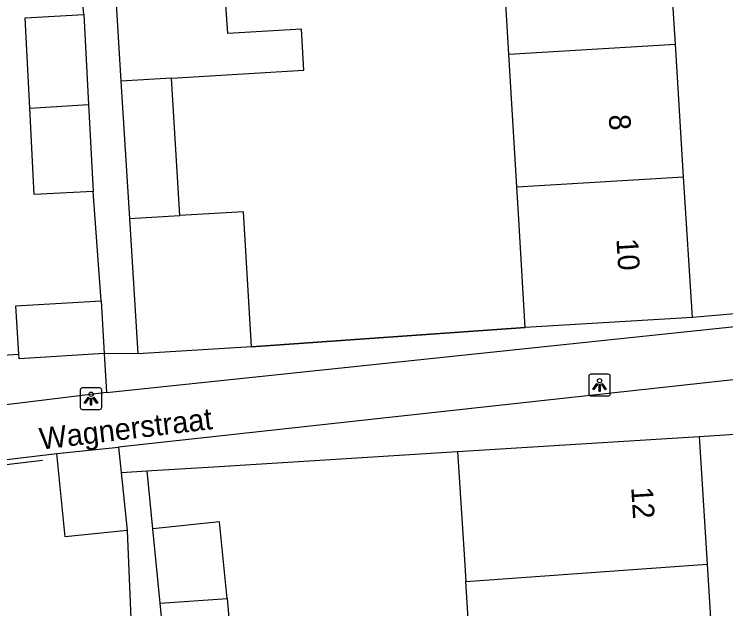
# Model space of a CAD drawing. Extents: x 159053 to 160041, y 380450 to 381422.
# Drawn here: x 159769.36 to 159802.23, y 381113.84 to 381141.29 of the extents above; entities that cross this region are included whole.
import ezdxf

# ---------------------------------------------------------------- set-up
doc = ezdxf.new("R2010")
doc.units = 0
for name, color, linetype in [('IMGEO_Groenvoorziening', 7, 'Continuous'), ('IMGEO_Lichtpunt', 7, 'Continuous'), ('IMGEO_Muur', 7, 'Continuous'), ('IMGEO_Openbare_ruimte_label', 7, 'Continuous'), ('IMGEO_Pand', 7, 'Continuous'), ('IMGEO_Pand_nummerreeks', 7, 'Continuous'), ('IMGEO_Voetpad_open', 7, 'Continuous')]:
    doc.layers.add(name, color=color, linetype=linetype)

msp = doc.modelspace()

# ---------------------------------------------------------------- linework, layer by layer
at = {"layer": 'IMGEO_Groenvoorziening'}
msp.add_lwpolyline([(159755.352, 381124.697), (159769.569, 381125.594)], dxfattribs=at)
at = {"layer": 'IMGEO_Lichtpunt'}
for p, q in [((159795.902, 381124.57), (159795.902, 381123.763)), ((159795.902, 381124.57), (159795.902, 381123.763)), ((159796.804, 381124.665), (159795.996, 381124.665)), ((159796.804, 381124.665), (159795.996, 381124.665)), ((159796.898, 381123.763), (159796.898, 381124.57)), ((159796.898, 381123.763), (159796.898, 381124.57)), ((159772.406, 381123.944), (159772.406, 381123.137)), ((159772.406, 381123.944), (159772.406, 381123.137)), ((159773.308, 381124.039), (159772.5, 381124.039)), ((159773.308, 381124.039), (159772.5, 381124.039)), ((159773.402, 381123.137), (159773.402, 381123.944)), ((159773.402, 381123.137), (159773.402, 381123.944)), ((159795.996, 381123.669), (159796.804, 381123.669)), ((159795.996, 381123.669), (159796.804, 381123.669)), ((159772.5, 381123.043), (159773.308, 381123.043)), ((159772.5, 381123.043), (159773.308, 381123.043))]:
    msp.add_line(p, q, dxfattribs=at)
for points in [[(159796.276, 381124.234), (159796.315, 381124.206), (159796.127, 381123.944), (159796.089, 381123.971), (159796.276, 381124.234)], [(159796.378, 381124.186), (159796.425, 381124.186), (159796.425, 381123.864), (159796.378, 381123.864), (159796.378, 381124.186)], [(159796.488, 381124.206), (159796.526, 381124.233), (159796.713, 381123.971), (159796.674, 381123.943), (159796.488, 381124.206)], [(159772.78, 381123.608), (159772.819, 381123.58), (159772.631, 381123.318), (159772.593, 381123.345), (159772.78, 381123.608)], [(159772.882, 381123.56), (159772.929, 381123.56), (159772.929, 381123.238), (159772.882, 381123.238), (159772.882, 381123.56)], [(159772.992, 381123.58), (159773.03, 381123.607), (159773.217, 381123.345), (159773.178, 381123.317), (159772.992, 381123.58)]]:
    msp.add_lwpolyline(points, dxfattribs=at)
for centre in [(159796.401, 381124.368), (159772.905, 381123.742)]:
    msp.add_circle(centre, 0.0994, dxfattribs=at)
for centre, start, end in [((159795.996, 381124.57), 90, 180), ((159795.996, 381124.57), 90, 180), ((159796.804, 381124.57), 0, 90), ((159796.804, 381124.57), 0, 90), ((159772.5, 381123.944), 90, 180), ((159772.5, 381123.944), 90, 180), ((159773.308, 381123.944), 0, 90), ((159773.308, 381123.944), 0, 90), ((159795.996, 381123.763), 180, 270), ((159795.996, 381123.763), 180, 270), ((159796.804, 381123.763), 270, 0), ((159796.804, 381123.763), 270, 360), ((159772.5, 381123.137), 180, 270), ((159772.5, 381123.137), 180, 270), ((159773.308, 381123.137), 270, 0), ((159773.308, 381123.137), 270, 360)]:
    msp.add_arc(centre, 0.0946, start, end, dxfattribs=at)
at = {"layer": 'IMGEO_Muur'}
for points in [[(159780.321, 381125.929), (159792.967, 381126.826)], [(159778.58, 381120.398), (159789.843, 381121.102)], [(159770.669, 381120.686), (159758.172, 381119.187)]]:
    msp.add_lwpolyline(points, dxfattribs=at)
at = {"layer": 'IMGEO_Pand'}
for points in [[(159799.902, 381139.916), (159799.531, 381145.868)], [(159792.21, 381139.453), (159791.853, 381145.406)], [(159776.616, 381138.342), (159782.738, 381138.715), (159782.623, 381140.607), (159779.23, 381140.401), (159778.938, 381144.602), (159776.195, 381144.448), (159776.194, 381144.464)], [(159773.907, 381144.326), (159774.279, 381138.2)], [(159770.074, 381136.959), (159769.857, 381141.134), (159772.571, 381141.275)], [(159772.571, 381141.275), (159772.788, 381137.122)], [(159792.21, 381139.453), (159799.902, 381139.916)], [(159800.286, 381133.779), (159799.902, 381139.916)], [(159792.578, 381133.315), (159792.21, 381139.453)], [(159776.616, 381138.342), (159774.279, 381138.2)], [(159774.279, 381138.2), (159774.686, 381131.854)], [(159777.003, 381131.993), (159776.616, 381138.342)], [(159770.074, 381136.959), (159772.788, 381137.122)], [(159772.997, 381133.11), (159770.282, 381132.969), (159770.074, 381136.959)], [(159772.788, 381137.122), (159772.997, 381133.11)], [(159792.578, 381133.315), (159800.286, 381133.779)], [(159800.691, 381127.289), (159800.286, 381133.779)], [(159792.967, 381126.826), (159792.668, 381131.818), (159792.578, 381133.315)], [(159774.686, 381131.854), (159777.003, 381131.993)], [(159780.321, 381125.929), (159779.947, 381132.17), (159777.003, 381131.993)], [(159774.686, 381131.854), (159775.06, 381125.613)], [(159769.569, 381125.594), (159769.435, 381127.826), (159773.366, 381128.062)], [(159773.366, 381128.062), (159773.513, 381125.618)], [(159800.691, 381127.289), (159792.967, 381126.826)], [(159780.321, 381125.929), (159775.06, 381125.613)], [(159773.513, 381125.618), (159769.582, 381125.382), (159769.569, 381125.594)], [(159789.843, 381121.102), (159801.001, 381121.799)], [(159801.001, 381121.799), (159801.37, 381115.898)], [(159771.317, 381121.013), (159774.178, 381121.304)], [(159774.178, 381121.304), (159774.298, 381120.128)], [(159789.843, 381121.102), (159790.156, 381116.112), (159790.219, 381115.101)], [(159774.571, 381117.447), (159771.71, 381117.156), (159771.317, 381121.013)], [(159774.298, 381120.128), (159774.571, 381117.447)], [(159779.189, 381114.313), (159778.839, 381117.847), (159775.764, 381117.534)], [(159776.101, 381114.092), (159775.764, 381117.534)], [(159790.219, 381115.101), (159801.37, 381115.898)], [(159801.37, 381115.898), (159801.729, 381110.146)], [(159794.293, 381109.681), (159790.573, 381109.449), (159790.219, 381115.101)], [(159776.101, 381114.092), (159779.189, 381114.313)], [(159779.189, 381114.313), (159779.741, 381108.032), (159776.728, 381107.683)], [(159776.728, 381107.683), (159776.101, 381114.092)]]:
    msp.add_lwpolyline(points, dxfattribs=at)
at = {"layer": 'IMGEO_Voetpad_open'}
for points in [[(159772.571, 381141.275), (159772.268, 381144.542)], [(159773.366, 381128.062), (159772.997, 381133.11)], [(159804.237, 381127.591), (159800.691, 381127.289)], [(159773.618, 381123.83), (159804.269, 381127.041)], [(159792.967, 381126.826), (159780.321, 381125.929)], [(159775.06, 381125.613), (159773.513, 381125.618)], [(159773.513, 381125.618), (159773.618, 381123.83)], [(159804.409, 381124.612), (159774.178, 381121.304)], [(159773.618, 381123.83), (159751.428, 381121.105)], [(159801.001, 381121.799), (159804.558, 381122.022)], [(159775.502, 381120.206), (159775.72, 381120.22), (159778.58, 381120.398), (159789.843, 381121.102)], [(159756.107, 381119.186), (159771.317, 381121.013)], [(159774.298, 381120.128), (159775.502, 381120.206)], [(159775.764, 381117.534), (159775.502, 381120.206)], [(159774.571, 381117.447), (159774.767, 381112.629)]]:
    msp.add_lwpolyline(points, dxfattribs=at)

# ---------------------------------------------------------------- texts
at = {"layer": 'IMGEO_Openbare_ruimte_label'}
msp.add_text('Wagnerstraat', height=1, rotation=6.8337, dxfattribs=at).set_placement((159770.583, 381121.182))
at = {"layer": 'IMGEO_Pand_nummerreeks'}
for s, rotation, p in [('8', 273.5738, (159796.82, 381136.643)), ('10', 273.5738, (159797.178, 381130.911)), ('12', 273.5757, (159797.861, 381119.44))]:
    msp.add_text(s, height=1, rotation=rotation, dxfattribs=at).set_placement(p)

doc.saveas('drawing.dxf')
